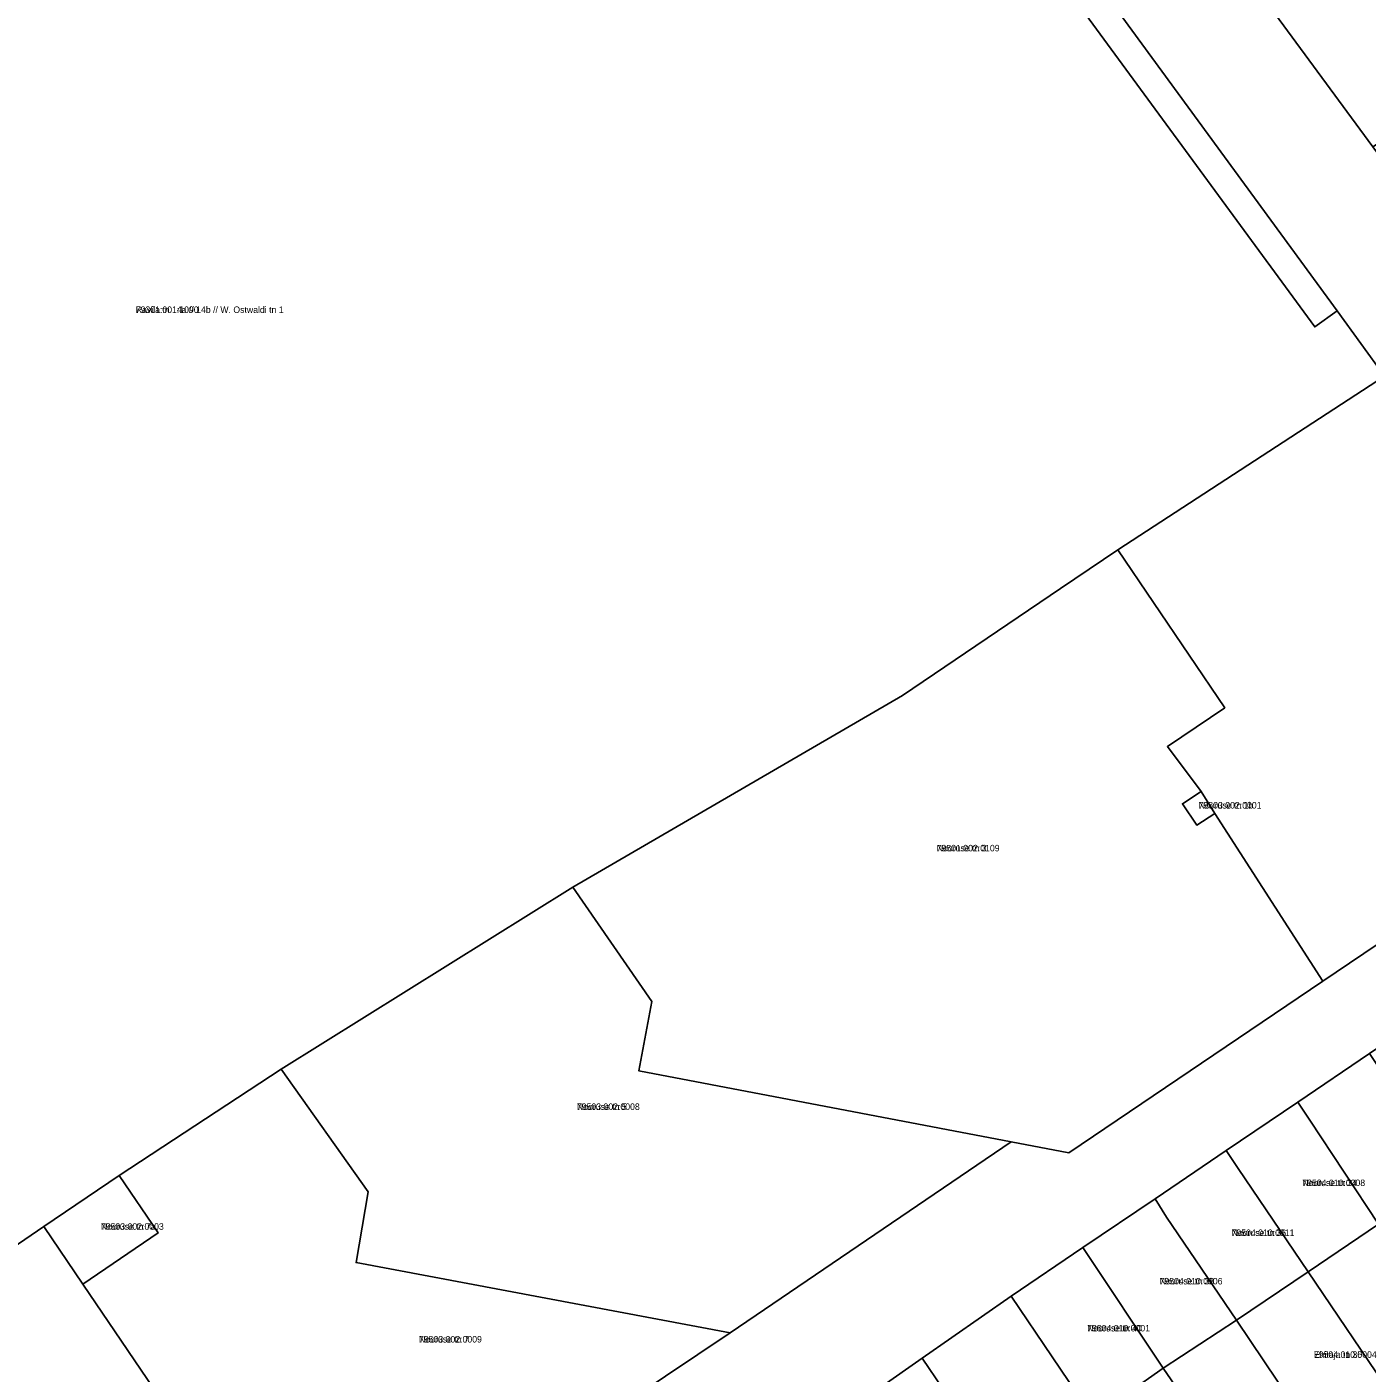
# Model space of a CAD drawing. Extents: x 643847 to 663718, y 6468443 to 6482775.
# Drawn here: x 657333 to 657642.3, y 6472523.3 to 6472833.9 of the extents above; entities that cross this region are included whole.
import ezdxf

# ---------------------------------------------------------------- set-up
doc = ezdxf.new("R2010")
doc.units = 0
for name, color, linetype in [('L_AADRESS', 7, 'Continuous'), ('PIIR', 7, 'Continuous'), ('TUNNUS', 7, 'Continuous')]:
    doc.layers.add(name, color=color, linetype=linetype)

msp = doc.modelspace()

# ---------------------------------------------------------------- linework, layer by layer
at = {"layer": 'PIIR'}
for points in [[(657643.62, 6472806.28), (657734.13, 6472682.54), (657710.38, 6472666.6), (657646.35, 6472753.34), (657635.39, 6472768.4), (657395.55, 6473096.29), (657414.42, 6473109.76), (657431.77, 6473085.57), (657448.85, 6473062.07), (657457.85, 6473049.69), (657474.62, 6473026.61), (657491.82, 6473002.9), (657500.63, 6472990.75), (657517.86, 6472967.14), (657534.88, 6472943.82), (657546.47, 6472938.4)], [(657393.88, 6473086.94), (657386.1, 6473090.11), (657395.55, 6473096.29), (657635.39, 6472768.4), (657630.21, 6472764.71), (657436.05, 6473029.47)], [(657093.18, 6472755.82), (657038.22, 6472896.22), (657052.62, 6472894.35), (657125.59, 6472937.14), (657313.18, 6473048.04), (657352.18, 6472980.82), (657436.05, 6473029.47), (657630.21, 6472764.71), (657635.39, 6472768.4), (657646.35, 6472753.34), (657584.79, 6472713.27), (657571.56, 6472704.34), (657535.11, 6472679.69), (657459, 6472635.48), (657391.69, 6472593.48), (657354.3, 6472568.92), (657336.92, 6472557.13), (657235.57, 6472487.84)], [(657546.47, 6472938.4), (657621.83, 6472991.56), (657643.13, 6473005.56), (657669.54, 6473014.93), (657697.77, 6473016.91), (657713.9, 6472970.01), (657862.88, 6473021.9), (657883.92, 6472962.53), (657812.07, 6472937.73), (657734.24, 6472910.87), (657746.93, 6472873.99), (657643.62, 6472806.28)], [(657632.05, 6472613.76), (657607.18, 6472652.46), (657603.98, 6472657.55), (657596.2, 6472667.87), (657609.45, 6472676.85), (657584.79, 6472713.27), (657646.35, 6472753.34), (657710.38, 6472666.6)], [(657571.56, 6472704.34), (657584.79, 6472713.27), (657609.45, 6472676.85), (657596.2, 6472667.87), (657603.98, 6472657.55), (657599.68, 6472654.69), (657603.01, 6472649.72), (657607.18, 6472652.46), (657632.05, 6472613.76), (657573.49, 6472574.14), (657560.13, 6472576.69), (657474.22, 6472593.08), (657477.25, 6472609.06), (657459, 6472635.48), (657535.11, 6472679.69)], [(657603.01, 6472649.72), (657599.68, 6472654.69), (657603.98, 6472657.55), (657607.18, 6472652.46)], [(657560.13, 6472576.69), (657495.32, 6472532.63), (657408.99, 6472548.84), (657411.77, 6472565.12), (657391.69, 6472593.48), (657459, 6472635.48), (657477.25, 6472609.06), (657474.22, 6472593.08)], [(657626.31, 6472585.86), (657642.83, 6472597.04), (657645.65, 6472592.91), (657661.77, 6472569.11), (657644.93, 6472557.71), (657629.07, 6472581.69)], [(657495.32, 6472532.63), (657397.83, 6472467.29), (657345.9, 6472543.87), (657363.28, 6472555.66), (657354.3, 6472568.92), (657391.69, 6472593.48), (657411.77, 6472565.12), (657408.99, 6472548.84)], [(657626.31, 6472585.86), (657629.07, 6472581.69), (657644.93, 6472557.71), (657628.68, 6472546.7), (657612.56, 6472570.52), (657609.76, 6472574.66)], [(657609.76, 6472574.66), (657612.56, 6472570.52), (657628.68, 6472546.7), (657612.15, 6472535.51), (657596.02, 6472559.32), (657593.38, 6472563.56)], [(657354.3, 6472568.92), (657363.28, 6472555.66), (657345.9, 6472543.87), (657336.92, 6472557.13)], [(657593.38, 6472563.56), (657596.02, 6472559.32), (657612.15, 6472535.51), (657595.27, 6472524.43), (657576.7, 6472552.27)], [(657397.83, 6472467.29), (657283.18, 6472389.54), (657231.32, 6472484.94), (657235.57, 6472487.84), (657336.92, 6472557.13), (657345.9, 6472543.87)], [(657647.88, 6472518.4), (657628.68, 6472546.7), (657644.93, 6472557.71), (657664.28, 6472529.51)], [(657576.7, 6472552.27), (657595.27, 6472524.43), (657579.06, 6472513.1), (657560.13, 6472541.05)], [(657631.25, 6472507.14), (657612.15, 6472535.51), (657628.68, 6472546.7), (657647.88, 6472518.4)], [(657539.64, 6472526.77), (657560.13, 6472541.05), (657579.06, 6472513.1), (657558.37, 6472499.11)], [(657614.78, 6472495.99), (657595.27, 6472524.43), (657612.15, 6472535.51), (657631.25, 6472507.14)], [(657648.79, 6472372.49), (657675.72, 6472336.75), (657665.75, 6472329.95), (657639.17, 6472365.28), (657625.83, 6472383), (657609.48, 6472404.73), (657592.38, 6472427.44), (657573.17, 6472455.58), (657567.65, 6472464.1), (657548.47, 6472492.4), (657529.83, 6472519.93), (657539.64, 6472526.77), (657558.37, 6472499.11), (657577.55, 6472470.79), (657581.69, 6472461.52), (657602.32, 6472434.16), (657618.91, 6472412.13), (657635.45, 6472390.19)], [(657598.23, 6472484.79), (657579.06, 6472513.1), (657595.27, 6472524.43), (657614.78, 6472495.99)]]:
    msp.add_lwpolyline(points, close=True, dxfattribs=at)
msp.add_lwpolyline([(657397.83, 6472467.29), (657495.32, 6472532.63), (657560.13, 6472576.69), (657573.49, 6472574.14), (657632.05, 6472613.76), (657710.38, 6472666.6), (657725.82, 6472653.21), (657709.01, 6472641.86), (657692.48, 6472630.66), (657675.94, 6472619.46), (657659.39, 6472608.26), (657642.83, 6472597.04), (657626.31, 6472585.86), (657609.76, 6472574.66), (657593.38, 6472563.56), (657576.7, 6472552.27), (657560.13, 6472541.05), (657539.64, 6472526.77), (657529.83, 6472519.93)], dxfattribs=at)

# ---------------------------------------------------------------- texts
at = {"layer": 'L_AADRESS'}
for s, p in [('Ravila tn 14a // 14b // W. Ostwaldi tn 1', (657358.14, 6472767.94)), ('Nooruse tn 1b', (657603.43, 6472653.59)), ('Nooruse tn 3', (657542.98, 6472643.71)), ('Nooruse tn 5', (657459.94, 6472584.05)), ('Nooruse tn 34', (657627.34, 6472566.48)), ('Nooruse tn 7a', (657350.1, 6472556.4)), ('Nooruse tn 36', (657611.03, 6472554.97)), ('Nooruse tn 38', (657594.43, 6472543.79)), ('Nooruse tn 40', (657577.7, 6472532.94)), ('Nooruse tn 7', (657423.51, 6472530.38)), ('Ehitaja tn 35', (657630.02, 6472526.85))]:
    msp.add_text(s, height=1.5, dxfattribs=at).set_placement(p)
at = {"layer": 'TUNNUS'}
for s, p in [('79301:001:1090', (657358.14, 6472767.94)), ('79503:002:0001', (657603.43, 6472653.59)), ('79501:002:0109', (657542.98, 6472643.71)), ('79503:002:0008', (657459.94, 6472584.05)), ('79504:010:0008', (657627.34, 6472566.48)), ('79503:002:0003', (657350.1, 6472556.4)), ('79504:010:0011', (657611.03, 6472554.97)), ('79504:010:0006', (657594.43, 6472543.79)), ('79504:010:0001', (657577.7, 6472532.94)), ('79503:002:0009', (657423.51, 6472530.38)), ('79504:010:0004', (657630.02, 6472526.85))]:
    msp.add_text(s, height=1.5, dxfattribs=at).set_placement(p)

doc.saveas('drawing.dxf')
